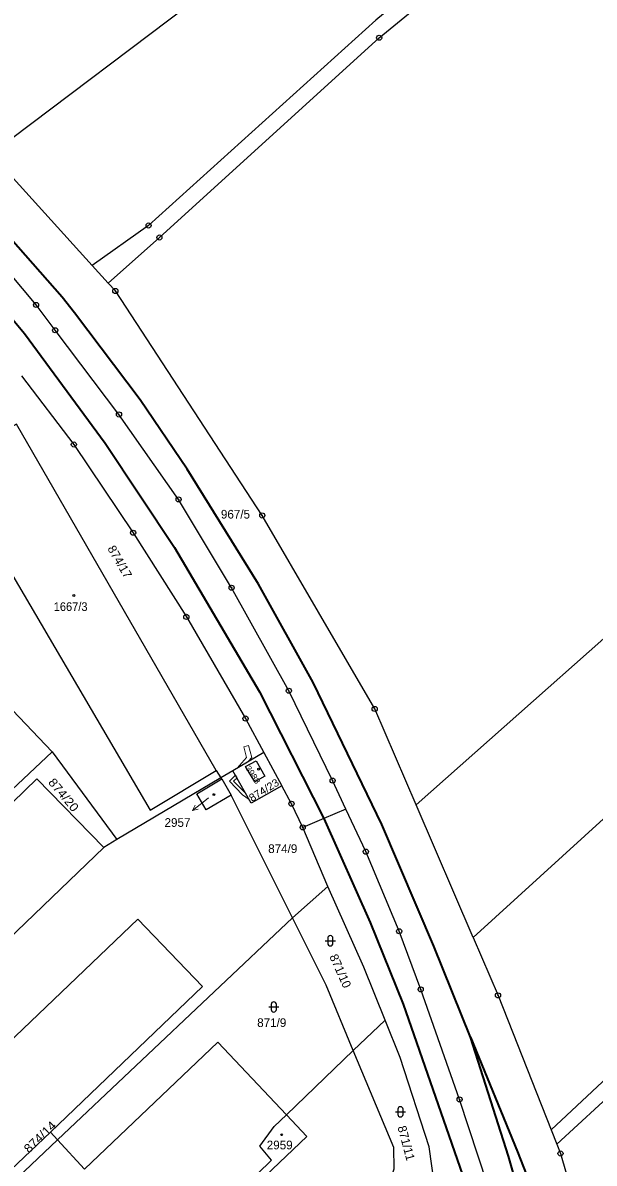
# Model space of a CAD drawing. Extents: x -679733 to -673243, y -1075091 to -1066557.
# Drawn here: x -676205 to -676093.3, y -1070639.1 to -1070416.1 of the extents above; entities that cross this region are included whole.
import ezdxf
from ezdxf.enums import TextEntityAlignment as Align

# ---------------------------------------------------------------- set-up
doc = ezdxf.new("R2010")
doc.units = 0
doc.header["$LTSCALE"] = 0.68
for name, color, linetype, lineweight in [('1', 7, 'Continuous', 25), ('13', 7, 'Continuous', 13), ('3', 7, 'Continuous', 25), ('5', 7, 'Continuous', 25), ('6', 7, 'Continuous', 35), ('7', 7, 'Continuous', 13), ('8', 7, 'Continuous', 25)]:
    doc.layers.add(name, color=color, linetype=linetype, lineweight=lineweight)
doc.layers.add('2', color=7, linetype='Continuous')

msp = doc.modelspace()

# ---------------------------------------------------------------- linework, layer by layer
at = {"layer": '1'}
for p, q in [((-676199.24, -1070558.73), (-676186.59, -1070575.86)), ((-676157.89, -1070558.8), (-676163.91, -1070562.41)), ((-676167.16, -1070562.36), (-676166.26, -1070563.77)), ((-676166.11, -1070564), (-676164.25, -1070567.17)), ((-676152.29, -1070591.15), (-676164.25, -1070567.17)), ((-676116.99, -1070595.01), (-676128.14, -1070569.09)), ((-676145.4, -1070585.04), (-676150.28, -1070573.48)), ((-676145.4, -1070585.04), (-676152.29, -1070591.15)), ((-676152.29, -1070591.15), (-676198.2, -1070634.56)), ((-676140.39, -1070617.12), (-676134.2, -1070611.17)), ((-676087.42, -1070623.2), (-676100.64, -1070635.39)), ((-676101.73, -1070632.63), (-676100.64, -1070635.39)), ((-676199.54, -1070633.1), (-676198.2, -1070634.56))]:
    msp.add_line(p, q, dxfattribs=at)
for points in [[(-676211.22, -1070441.76), (-676168.48, -1070409.51), (-676068.38, -1070325.38), (-676023.75, -1070282.4)], [(-676006.69, -1070301.99), (-676030.99, -1070325.83), (-676114.43, -1070397.75), (-676135.98, -1070415.61), (-676180.39, -1070455.78), (-676191.43, -1070463.58)], [(-676188.3, -1070467.03), (-676178.28, -1070458.13), (-676135.34, -1070419.06), (-676112.36, -1070400.18), (-676028.98, -1070328.16), (-676004.2, -1070304.74)], [(-675928.3, -1070389.27), (-675965.61, -1070425.29), (-676071.37, -1070518.77), (-676128.14, -1070569.09)], [(-675910.26, -1070409.8), (-675950.56, -1070443.27), (-676055.85, -1070539.31), (-676116.99, -1070595.01)], [(-676141.83, -1070569.92), (-676144.44, -1070564.33), (-676152.99, -1070546.76), (-676164.18, -1070526.62), (-676174.53, -1070509.34), (-676186.18, -1070492.73), (-676198.64, -1070476.27), (-676202.38, -1070471.31), (-676210.41, -1070461.74), (-676220.62, -1070449.69), (-676231.26, -1070438.62), (-676242.4, -1070427.2), (-676246.8, -1070423.16)], [(-676101.73, -1070632.63), (-676078.68, -1070611.06), (-676009.27, -1070547.46), (-675945.04, -1070488.8), (-675923.78, -1070470.66), (-675879.52, -1070431.13)], [(-676128.14, -1070569.09), (-676136.22, -1070550.32), (-676158.18, -1070512.48), (-676186.89, -1070468.59), (-676188.3, -1070467.03), (-676191.43, -1070463.58), (-676211.22, -1070441.76)], [(-676205.24, -1070485.17), (-676195, -1070498.61), (-676183.42, -1070515.85), (-676173.02, -1070532.31), (-676161.45, -1070552.19), (-676157.89, -1070558.8), (-676154.35, -1070565.36)], [(-676167.16, -1070562.36), (-676206.23, -1070494.6), (-676219.27, -1070501.94), (-676223.12, -1070505.27), (-676222.71, -1070505.74), (-676235.98, -1070517.22), (-676245.15, -1070525.18)], [(-676236.92, -1070534.97), (-676227.62, -1070526.87), (-676214.36, -1070515.32), (-676212.99, -1070514.04), (-676180.1, -1070570.11), (-676167.16, -1070562.36)], [(-676199.24, -1070558.73), (-676206.98, -1070550.54), (-676216.28, -1070559.01)], [(-676216.28, -1070559.01), (-676212.78, -1070562.55), (-676214.21, -1070564.05), (-676212.44, -1070565.67), (-676211.19, -1070564.18), (-676208.25, -1070567.18), (-676199.24, -1070558.73)], [(-676154.35, -1070565.36), (-676160.32, -1070568.73), (-676163.91, -1070562.41), (-676166.26, -1070563.77)], [(-676164.25, -1070567.17), (-676169.14, -1070570.07), (-676170.99, -1070566.91), (-676166.11, -1070564), (-676166.26, -1070563.77), (-676186.59, -1070575.86), (-676189.17, -1070577.38), (-676235.06, -1070621.54)], [(-676189.17, -1070577.38), (-676202.22, -1070564.01), (-676209.47, -1070570.97)], [(-676150.28, -1070573.48), (-676152.47, -1070568.85), (-676154.35, -1070565.36)], [(-676141.83, -1070569.92), (-676146.18, -1070571.75), (-676150.28, -1070573.48)], [(-676096.6, -1070729.71), (-676100.39, -1070705.42), (-676104.5, -1070680.57), (-676108.09, -1070665.81), (-676112.36, -1070647.17), (-676114.16, -1070643.32), (-676119.62, -1070626.67), (-676127.22, -1070605.16), (-676131.43, -1070593.79), (-676137.95, -1070578.22), (-676141.83, -1070569.92)], [(-676134.2, -1070611.17), (-676138.32, -1070600.82), (-676145.4, -1070585.04)], [(-676199.54, -1070633.1), (-676169.85, -1070604.6), (-676182.48, -1070591.43), (-676234.89, -1070641.47), (-676235.85, -1070640.63), (-676272.75, -1070675.84), (-676259.38, -1070689.99), (-676217.07, -1070649.7), (-676215.72, -1070651.13)], [(-676140.39, -1070617.12), (-676145.73, -1070604.31), (-676152.29, -1070591.15)], [(-676116.99, -1070595.01), (-676112.12, -1070606.32), (-676101.73, -1070632.63)], [(-676124.59, -1070642.93), (-676125.6, -1070635.93), (-676131.27, -1070618.5), (-676134.2, -1070611.17)], [(-676153.45, -1070629.68), (-676166.87, -1070615.49), (-676192.95, -1070640.32)], [(-676129.24, -1070657.35), (-676136.98, -1070649.04), (-676133.5, -1070643.35), (-676132.42, -1070640.22), (-676132.5, -1070636.07), (-676140.39, -1070617.12), (-676153.45, -1070629.68)], [(-676203.19, -1070682.64), (-676170.33, -1070652.15), (-676156.35, -1070638.55), (-676158.69, -1070635.8), (-676155.84, -1070631.98), (-676153.45, -1070629.68)], [(-676203.19, -1070682.64), (-676201.94, -1070683.93), (-676149.45, -1070633.9), (-676153.45, -1070629.68)], [(-676213.71, -1070649.23), (-676215.1, -1070647.8), (-676199.54, -1070633.1)], [(-676192.95, -1070640.32), (-676198.2, -1070634.56), (-676213.71, -1070649.23)], [(-676100.64, -1070635.39), (-676099.91, -1070637.24), (-676090.57, -1070669.58), (-676084.35, -1070700.62), (-676082.43, -1070716.9), (-676045.3, -1070682.82), (-676050.25, -1070661.5), (-676056.08, -1070636.4)]]:
    msp.add_lwpolyline(points, dxfattribs=at)
msp.add_lwpolyline([(-676161.43, -1070561.59), (-676159.4, -1070560.45), (-676157.71, -1070563.44), (-676159.66, -1070564.54)], close=True, dxfattribs=at)
at = {"layer": '13'}
for points in [[(-676160.86, -1070557.45), (-676161.81, -1070557.74), (-676161.25, -1070559.78), (-676163.09, -1070561.92), (-676160.93, -1070560.62), (-676160.22, -1070559.81)], [(-676164.58, -1070564.43), (-676162.07, -1070567.14), (-676160.74, -1070567.99), (-676161.37, -1070566.88), (-676163.78, -1070564.41), (-676163.12, -1070563.81), (-676163.41, -1070563.29)]]:
    msp.add_lwpolyline(points, close=True, dxfattribs=at)
at = {"layer": '3'}
for p, q in [((-676145.881, -1070595.641), (-676143.879, -1070595.641)), ((-676145.381, -1070595.141), (-676145.381, -1070596.142)), ((-676144.379, -1070596.142), (-676144.379, -1070595.141)), ((-676156.431, -1070608.081), (-676156.431, -1070609.082)), ((-676155.429, -1070609.082), (-676155.429, -1070608.081)), ((-676156.931, -1070608.581), (-676154.929, -1070608.581)), ((-676132.181, -1070629.101), (-676130.179, -1070629.101)), ((-676131.681, -1070628.601), (-676131.681, -1070629.602)), ((-676130.679, -1070629.602), (-676130.679, -1070628.601))]:
    msp.add_line(p, q, dxfattribs=at)
for centre, start, end in [((-676144.88, -1070595.1409), 0, 180), ((-676144.88, -1070596.1409), 180, 359.98789), ((-676155.93, -1070608.0809), 0, 180), ((-676155.93, -1070609.0809), 180, 359.98789), ((-676131.18, -1070628.6009), 0, 180), ((-676131.18, -1070629.6009), 180, 359.98789)]:
    msp.add_arc(centre, 0.5, start, end, dxfattribs=at)
at = {"layer": '5'}
for centre in [(-676194.9968, -1070528.1292), (-676158.9068, -1070562.0892), (-676167.6268, -1070567.0592), (-676154.3868, -1070633.5692)]:
    msp.add_circle(centre, 0.175, dxfattribs=at)
at = {"layer": '6'}
for p, q in [((-676197.26, -1070469.8), (-676275.07, -1070381.63)), ((-676225.37, -1070452.22), (-676204.63, -1070476.9)), ((-676194.86, -1070472.86), (-676197.26, -1070469.8)), ((-676182.03, -1070489.86), (-676194.86, -1070472.86)), ((-676204.63, -1070476.9), (-676188.91, -1070498.32)), ((-676172.84, -1070503.43), (-676182.03, -1070489.86)), ((-676188.91, -1070498.32), (-676175.32, -1070518.77)), ((-676158.9, -1070525.9), (-676172.84, -1070503.43)), ((-676175.32, -1070518.77), (-676158.72, -1070546.97)), ((-676148.21, -1070545.12), (-676158.9, -1070525.9)), ((-676134.79, -1070572.88), (-676148.21, -1070545.12)), ((-676158.72, -1070546.97), (-676146.18, -1070571.75)), ((-676146.18, -1070571.75), (-676137.09, -1070592.09)), ((-676124.64, -1070596.68), (-676134.79, -1070572.88)), ((-676137.09, -1070592.09), (-676130.65, -1070608.05)), ((-676117.49, -1070614.48), (-676124.64, -1070596.68)), ((-676130.65, -1070608.05), (-676116.08, -1070650)), ((-676117.49, -1070614.48), (-676108.28, -1070636.94)), ((-676110.09, -1070637.78), (-676117.49, -1070614.48)), ((-676108.28, -1070636.94), (-676099.39, -1070659.96)), ((-676103.46, -1070660.57), (-676110.09, -1070637.78))]:
    msp.add_line(p, q, dxfattribs=at)
at = {"layer": '7'}
msp.add_line((-676171.795, -1070570.148), (-676170.697, -1070569.926), dxfattribs=at)
msp.add_lwpolyline([(-676168.67, -1070567.72), (-676169.43, -1070568.3), (-676171.795, -1070570.148), (-676171.314, -1070569.136)], dxfattribs=at)
at = {"layer": '8'}
for centre, radius in [((-676135.34, -1070419.0599), 0.5), ((-676135.34, -1070419.0599), 0.0303), ((-676180.39, -1070455.7799), 0.5), ((-676180.39, -1070455.7799), 0.0303), ((-676178.28, -1070458.1299), 0.5), ((-676178.28, -1070458.1299), 0.0303), ((-676186.89, -1070468.5899), 0.5), ((-676186.89, -1070468.5899), 0.0303), ((-676202.38, -1070471.3099), 0.5), ((-676202.38, -1070471.3099), 0.0303), ((-676198.64, -1070476.2699), 0.5), ((-676198.64, -1070476.2699), 0.0303), ((-676186.18, -1070492.7299), 0.5), ((-676186.18, -1070492.7299), 0.0303), ((-676195, -1070498.6099), 0.5), ((-676195, -1070498.6099), 0.0303), ((-676174.53, -1070509.3399), 0.5), ((-676174.53, -1070509.3399), 0.0303), ((-676158.18, -1070512.4799), 0.5), ((-676158.18, -1070512.4799), 0.0303), ((-676183.42, -1070515.8499), 0.5), ((-676183.42, -1070515.8499), 0.0303), ((-676164.18, -1070526.6199), 0.5), ((-676164.18, -1070526.6199), 0.0303), ((-676173.02, -1070532.3099), 0.5), ((-676173.02, -1070532.3099), 0.0303), ((-676152.99, -1070546.7599), 0.5), ((-676152.99, -1070546.7599), 0.0303), ((-676136.22, -1070550.3199), 0.5), ((-676136.22, -1070550.3199), 0.0303), ((-676161.45, -1070552.1899), 0.5), ((-676161.45, -1070552.1899), 0.0303), ((-676144.44, -1070564.3299), 0.5), ((-676144.44, -1070564.3299), 0.0303), ((-676152.47, -1070568.8499), 0.5), ((-676152.47, -1070568.8499), 0.0303), ((-676150.28, -1070573.4799), 0.5), ((-676150.28, -1070573.4799), 0.0303), ((-676137.95, -1070578.2199), 0.5), ((-676137.95, -1070578.2199), 0.0303), ((-676131.43, -1070593.7899), 0.5), ((-676131.43, -1070593.7899), 0.0303), ((-676127.22, -1070605.1599), 0.5), ((-676127.22, -1070605.1599), 0.0303), ((-676112.12, -1070606.3199), 0.5), ((-676112.12, -1070606.3199), 0.0303), ((-676119.62, -1070626.6699), 0.5), ((-676119.62, -1070626.6699), 0.0303), ((-676099.91, -1070637.2399), 0.5), ((-676099.91, -1070637.2399), 0.0303)]:
    msp.add_circle(centre, radius, dxfattribs=at)

# ---------------------------------------------------------------- texts
at = {"layer": '2'}
for s, p in [('967/5', (-676163.42, -1070513.09)), ('874/9', (-676154.18, -1070578.489)), ('871/9', (-676156.33, -1070612.509)), ('2959', (-676154.78, -1070636.43))]:
    msp.add_text(s, height=1.7, dxfattribs=at).set_placement(p, align=Align.CENTER)
for s, rotation, p in [('874/17', 300, (-676186.7614, -1070521.9685)), ('871/10', 294, (-676143.6937, -1070601.8958)), ('871/11', 285, (-676130.8712, -1070635.4255))]:
    msp.add_text(s, height=1.7, rotation=rotation, dxfattribs=at).set_placement(p, align=Align.CENTER)
at = {"layer": '2', "width": 0.95}
msp.add_text('1667/3', height=1.7, dxfattribs=at).set_placement((-676195.629, -1070531.16), align=Align.CENTER)
at = {"layer": '2'}
for s, height, rotation, width, p in [('3988', 1.14, 303, 1.15, (-676160.4929, -1070563.4771)), ('874/20', 1.7, 310, 1.1, (-676197.6554, -1070567.6606)), ('874/23', 1.5, 32, 1.05, (-676157.4574, -1070566.8198))]:
    msp.add_text(s, height=height, rotation=rotation, dxfattribs=dict(at, width=width)).set_placement(p, align=Align.CENTER)
msp.add_text('2957', height=1.7, dxfattribs=at).set_placement((-676172.22, -1070573.373), align=Align.RIGHT)
at = {"layer": '2', "width": 1.1}
msp.add_text('874/14', height=1.7, rotation=44, dxfattribs=at).set_placement((-676203.779, -1070637.271))

doc.saveas('drawing.dxf')
